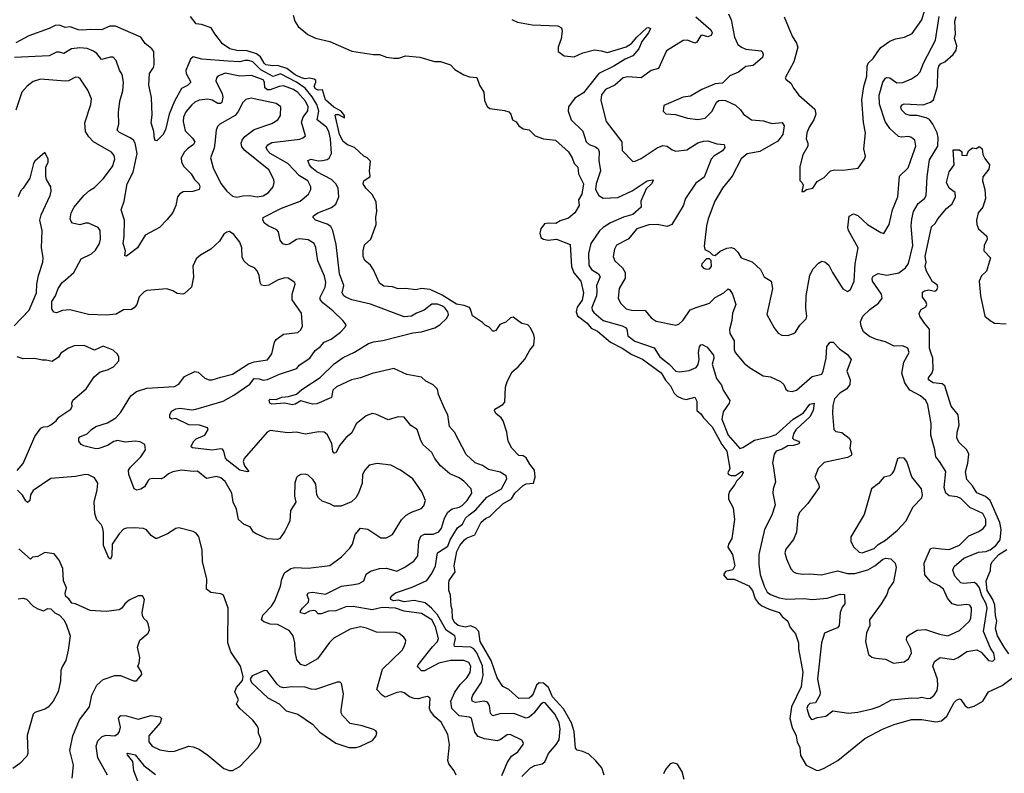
# Model space of a CAD drawing. Extents: x 2133489 to 2292442, y 756223 to 916462.
# Tile 328 of 463: x 2220551 to 2227323, y 896658 to 901845. Entities that reach past the tile are written whole.
import ezdxf

# ---------------------------------------------------------------- set-up
doc = ezdxf.new("R2010")
doc.units = 0

msp = doc.modelspace()

# ---------------------------------------------------------------- linework, layer by layer
at = {"layer": '0CON20XD'}
for points in [[(2225808.6, 901865), (2225865, 901730.8), (2225893.9, 901683.9), (2225902.1, 901655), (2225875.5, 901555), (2225816, 901445), (2225820, 901435), (2225858, 901405), (2225872.4, 901372.4), (2225910, 901325), (2226019.8, 901229.8), (2226026.7, 901195), (2226012.2, 901155), (2225980, 901105), (2225964.5, 901065), (2225959.4, 901025), (2225971.4, 900995), (2225971.4, 900975), (2225938.6, 900915), (2225918, 900835), (2225917, 900737), (2225933, 900723), (2225940, 900705), (2225931.7, 900661.7), (2225945, 900662.5), (2225963, 900677), (2226005.8, 900684.2), (2226035, 900730), (2226085, 900758.8), (2226127.5, 900805), (2226155, 900811.2), (2226215, 900808), (2226317, 900823), (2226362.5, 900885), (2226369.4, 900905), (2226356.9, 900955), (2226367.7, 901065), (2226353.7, 901136.3), (2226343.7, 901293.7), (2226357.3, 901385), (2226376.8, 901455), (2226379.1, 901525), (2226387.1, 901545), (2226422.1, 901577.9), (2226448.8, 901618.8), (2226475, 901654.2), (2226535, 901696.7), (2226575, 901713.1), (2226635.7, 901724.3), (2226690, 901750), (2226756.7, 901843.3), (2226775.3, 901904.7)], [(2221893.6, 901746.4), (2221868.8, 901788.8), (2221802.7, 901812.7), (2221765, 901816.7), (2221726.4, 901866.4)], [(2222432.5, 901875), (2222443.3, 901835), (2222467.3, 901797.3), (2222532.4, 901742.4), (2222585, 901717.8), (2222685, 901694.5), (2222835, 901628.9), (2222985, 901604.4), (2223025, 901604.4), (2223075, 901586.2), (2223125, 901579.6), (2223158.9, 901581.1), (2223205.5, 901595.5), (2223303.6, 901586.4), (2223405, 901558.2), (2223445, 901556.7), (2223515, 901534), (2223545, 901501.2), (2223606.1, 901466.1), (2223645, 901451.2), (2223695.9, 901445.9), (2223713.8, 901395), (2223743.3, 901345), (2223747.7, 901287.7), (2223767, 901247), (2223785, 901233.3), (2223885, 901220), (2223915, 901210), (2223930, 901195), (2223940, 901155), (2223965, 901142.5), (2223983.6, 901113.6), (2224013.6, 901093.6), (2224055, 901087.5), (2224096.4, 901046.4), (2224153.8, 901023.8), (2224235.9, 901015.9), (2224325, 900936.2), (2224352, 900895), (2224363.8, 900855), (2224390.3, 900830.3), (2224393.6, 900785), (2224428, 900715), (2224417.3, 900645), (2224393.5, 900605), (2224398.2, 900565), (2224368.8, 900515), (2224325, 900478.2), (2224269.2, 900460.8), (2224237.6, 900442.4), (2224185, 900444.7), (2224160.5, 900439.5), (2224134.5, 900405), (2224129.6, 900375), (2224136.1, 900346.1), (2224155, 900333.1), (2224185, 900328.2), (2224244, 900334), (2224336.7, 900296.7), (2224345.4, 900145), (2224363.2, 900103.2), (2224410, 900045), (2224429.5, 899965), (2224419.3, 899915), (2224385, 899865.6), (2224378.3, 899835), (2224387.3, 899807.3), (2224453.1, 899755), (2224482.2, 899722.2), (2224525, 899700.7), (2224615, 899625.5), (2224695, 899584.1), (2224761.2, 899541.2), (2224835, 899509.3), (2224963.3, 899415), (2224993.3, 899363.3), (2225026.3, 899325), (2225053.7, 899273.7), (2225073.9, 899253.9), (2225106.7, 899236.7), (2225135, 899230.2), (2225195, 899246.2), (2225208.6, 899218.6), (2225207.5, 899155), (2225235, 899132.7), (2225254.4, 899104.4), (2225315, 899041.8), (2225380.8, 898920.8), (2225415.7, 898875), (2225434.6, 898755), (2225420.6, 898725), (2225426.2, 898715), (2225445, 898707.8), (2225475, 898707.8), (2225515, 898734), (2225525.7, 898735.7), (2225527.8, 898727.8), (2225515, 898703.5), (2225480.3, 898669.7), (2225469.1, 898645), (2225432.9, 898597.1), (2225425.2, 898575), (2225426.2, 898545), (2225458.9, 898485), (2225467.1, 898405), (2225450, 898275), (2225426.2, 898235), (2225422.3, 898215), (2225453.8, 898163.8), (2225469.2, 898085), (2225455, 898057.5), (2225405, 898046.9), (2225391.2, 898025), (2225416.7, 897995), (2225465, 897994.2), (2225565, 897948.8), (2225592.4, 897915), (2225609.2, 897859.2), (2225630.7, 897830.7), (2225655, 897811.6), (2225705, 897786.9), (2225774.8, 897764.8), (2225795, 897737.8), (2225834, 897705), (2225850.3, 897660.3), (2225887.5, 897617.5), (2225907.8, 897555), (2225908.8, 897515), (2225937, 897355), (2225925, 897252.5), (2225859.2, 897115), (2225848.1, 897035), (2225863.4, 896973.4), (2225891.8, 896915), (2225899.5, 896875), (2225916.2, 896835), (2225920.6, 896780.6), (2225961.1, 896715), (2226028.8, 896678.8), (2226045, 896678), (2226085, 896693), (2226179.1, 896745), (2226365, 896896.9), (2226485, 896961.2), (2226565, 896992.7), (2226685, 897029.1), (2226755, 897027.5), (2226851.5, 897011.5), (2226891.3, 897018.7), (2226928.2, 897051.8), (2226978.5, 897145), (2226995, 897161.9), (2227015, 897170), (2227025, 897166), (2227055, 897122.9), (2227075, 897108.9), (2227115, 897119.6), (2227174.6, 897155), (2227215, 897218.9), (2227307.6, 897262.4), (2227399.2, 897330.8)], [(2223935, 901847.1), (2223975, 901827.5), (2224075, 901810), (2224253.6, 901803.6), (2224278.3, 901788.3), (2224282, 901765), (2224275, 901712.5), (2224254.3, 901655), (2224254, 901625), (2224295, 901596), (2224365, 901589.2), (2224425, 901615.7), (2224505, 901638), (2224551.2, 901631.2), (2224595, 901619.6), (2224722.9, 901657.1), (2224760.1, 901679.9), (2224796.7, 901725), (2224865, 901787.7), (2224875, 901791.5), (2224888.9, 901785), (2224876.5, 901755), (2224830.9, 901695), (2224810, 901645), (2224768.6, 901595), (2224715, 901573.4), (2224636.5, 901525), (2224534.6, 901475.4), (2224428.8, 901341.2), (2224370, 901305), (2224326.7, 901245), (2224324.4, 901215), (2224344.6, 901154.6), (2224425, 901077.1), (2224447.1, 901005), (2224467.1, 900985), (2224510.6, 900970.6), (2224529.7, 900955), (2224535.8, 900935), (2224535.4, 900874.6), (2224545.3, 900805), (2224516.9, 900715), (2224512.6, 900675), (2224534.8, 900634.8), (2224565, 900616.4), (2224665, 900621.5), (2224763.5, 900666.5), (2224868, 900735), (2224903.6, 900743.6), (2224908, 900735), (2224896.7, 900715), (2224860.2, 900679.8), (2224824.3, 900595), (2224826.7, 900555), (2224768.1, 900505), (2224704.4, 900485.6), (2224613.9, 900446.1), (2224563.5, 900415), (2224538, 900392), (2224478.4, 900305), (2224463.3, 900235), (2224466.2, 900155), (2224482.9, 900125), (2224533.2, 900095), (2224543.7, 900075), (2224519.5, 900015), (2224519.6, 899979.6), (2224517.6, 899945), (2224485.4, 899865), (2224488.8, 899845), (2224499.5, 899829.5), (2224565, 899774.1), (2224695, 899738.4), (2224717.2, 899727.2), (2224726.2, 899715), (2224735, 899669.4), (2224782.9, 899632.9), (2224915, 899585.5), (2224953.1, 899525), (2225017.3, 899475), (2225064, 899425), (2225088.7, 899421.3), (2225155, 899431.4), (2225205, 899451.4), (2225217.7, 899472.3), (2225225.4, 899505), (2225220.5, 899555), (2225226.9, 899593.1), (2225235, 899606.2), (2225245, 899608.8), (2225280.2, 899590.2), (2225323.3, 899535), (2225324.5, 899515), (2225314.6, 899475), (2225343.2, 899375), (2225378.9, 899328.9), (2225390.5, 899295), (2225435.5, 899224.5), (2225430.9, 899205), (2225389.5, 899145), (2225380, 899095), (2225425, 898985.5), (2225505, 898894.4), (2225525, 898900), (2225605, 898950.6), (2225715.4, 898975.4), (2225755, 898990.5), (2225870.4, 899095), (2225941, 899139), (2225985, 899198.9), (2226015.4, 899205.4), (2226007.7, 899155), (2225985, 899112.2), (2225889.1, 899020.9), (2225872.2, 898995), (2225867.3, 898965), (2225875.3, 898955.3), (2225906.7, 898945), (2225914.3, 898935), (2225910.8, 898925), (2225873.3, 898913.3), (2225835, 898912.8), (2225795, 898889.5), (2225754.6, 898875), (2225741.1, 898855), (2225730, 898795), (2225734.1, 898774.1), (2225748.6, 898665), (2225733.1, 898615), (2225730.9, 898585), (2225746.4, 898505), (2225724.4, 898435), (2225674.6, 898335), (2225634.6, 898165), (2225634.6, 898095), (2225644.6, 898025.4), (2225671.2, 897945), (2225693.3, 897905), (2225715, 897887.7), (2225775.2, 897865.2), (2225825, 897857.4), (2225945, 897861.9), (2226005, 897853.2), (2226105, 897864), (2226195, 897890), (2226225, 897887.5), (2226226.4, 897825), (2226208.5, 897801.5), (2226195.4, 897765), (2226187.1, 897675), (2226175, 897658.1), (2226149.7, 897650.3), (2226087.6, 897622.4), (2226065.6, 897555), (2226039.4, 897305), (2226057.5, 897215), (2226054.1, 897195.9), (2226025, 897142.5), (2225985, 897137.5), (2225971.2, 897125), (2225964.6, 897105), (2225980.7, 897050.7), (2225995, 897030), (2226005, 897027.5), (2226035, 897042), (2226095, 897050), (2226145, 897087.5), (2226251.2, 897071.2), (2226315, 897078.6), (2226415, 897102.5), (2226462.1, 897117.9), (2226547, 897163), (2226685, 897177.5), (2226725, 897175.5), (2226755, 897182.5), (2226795, 897172.7), (2226815, 897175.5), (2226841.9, 897195), (2226861.1, 897228.9), (2226867, 897263), (2226863.3, 897305), (2226831.3, 897395), (2226843.7, 897426.3), (2226881.2, 897455), (2226975, 897442), (2227005, 897453.8), (2227065, 897496.2), (2227135, 897506.9), (2227165, 897492), (2227215, 897434.2), (2227245, 897428.8), (2227257.3, 897442.7), (2227251.4, 897485), (2227228.5, 897518.5), (2227180, 897635), (2227206.2, 897795), (2227198.1, 897825), (2227168.9, 897878.9), (2227153.5, 897935), (2227135, 897960), (2227115, 897971.6), (2227045, 897965.4), (2227025, 897969.6), (2226982.9, 898015), (2226969.6, 898055), (2226979.2, 898080.8), (2227045, 898139.1), (2227145, 898180.6), (2227196, 898185), (2227225, 898196.9), (2227264.7, 898225), (2227295, 898264.6), (2227302.5, 898335), (2227293.6, 898385), (2227225, 898535.3), (2227195, 898562.2), (2227135, 898589.3), (2227105, 898637.3), (2227065, 898679.5), (2227056.3, 898733.7), (2227073.1, 898793.1), (2227079.6, 898855), (2227064.6, 898885), (2227011.9, 898935), (2226997.2, 898965), (2226998.5, 899005), (2227013.9, 899055), (2227004.8, 899125), (2226958.7, 899185), (2226913.8, 899325), (2226895, 899339.6), (2226835, 899346.4), (2226802.5, 899365), (2226801.3, 899378.7), (2226827.1, 899415), (2226833.6, 899436.4), (2226831, 899515), (2226817.8, 899555), (2226809.8, 899585), (2226807.8, 899715), (2226774.2, 899755), (2226742.9, 899805), (2226738.6, 899825), (2226750.8, 899849.2), (2226782.6, 899867.4), (2226790.4, 899885), (2226784.6, 899905), (2226760, 899935), (2226761.2, 899968.8), (2226775, 899978.8), (2226805, 899985.7), (2226845, 899976.8), (2226859.5, 899985), (2226867, 900005), (2226860.6, 900020.6), (2226829.7, 900039.7), (2226787.4, 900115), (2226779.4, 900145), (2226784.8, 900175), (2226779.3, 900215), (2226821.8, 900418.2), (2226847.5, 900442.5), (2226866, 900475), (2226925, 900546.2), (2226963.6, 900576.4), (2226987.9, 900625), (2226986.3, 900656.3), (2226944.4, 900685), (2226925.6, 900725), (2226945, 900796.7), (2226977.5, 900845), (2226971.2, 900948.8), (2227015, 900950), (2227030, 900935), (2227031.7, 900911.7), (2227065, 900910), (2227077, 900943), (2227105, 900962.5), (2227131.7, 900958.3), (2227145, 900970), (2227155, 900970), (2227170, 900955), (2227176.1, 900916.1), (2227189.3, 900889.3), (2227222.5, 900845), (2227217.5, 900815), (2227175.9, 900764.1), (2227172.5, 900735), (2227189.1, 900675), (2227194.3, 900615), (2227175.7, 900554.3), (2227143.4, 900516.6), (2227131.1, 900465), (2227134.6, 900434.6), (2227146.1, 900406.1), (2227202.5, 900355), (2227205.9, 900334.1), (2227185, 900290), (2227183.3, 900255), (2227228.8, 900205), (2227200, 900115), (2227167.2, 900082.8), (2227151.2, 900045), (2227158.9, 899945), (2227190, 899805), (2227225, 899773.3), (2227255, 899756.7), (2227335, 899751.2)], [(2225201.4, 901865), (2225305.6, 901775), (2225314.2, 901755), (2225306.2, 901735), (2225285, 901726), (2225245, 901738.8), (2225235, 901736), (2225208.8, 901691.2), (2225195, 901684.3), (2225145, 901702.9), (2225115, 901701.2), (2225000.5, 901629.5), (2224945, 901509.2), (2224895, 901495.6), (2224826.2, 901443.8), (2224735, 901450.5), (2224702, 901445), (2224645.2, 901394.8), (2224580, 901365), (2224552.1, 901327.9), (2224547.6, 901287.6), (2224584.6, 901144.6), (2224692, 901005), (2224695, 900943.8), (2224768.3, 900868.3), (2224785, 900870), (2224825, 900889.2), (2224935, 900961.9), (2224975, 900978.6), (2225005, 900974.4), (2225038.9, 900948.9), (2225065, 900939.6), (2225140.6, 900949.4), (2225215, 900996.6), (2225255, 901009.4), (2225285, 901010), (2225345, 900991.4), (2225396.2, 900985), (2225401.9, 900965), (2225385, 900941.4), (2225325, 900904.4), (2225308.2, 900885), (2225258.8, 900761.2), (2225201.2, 900718.8), (2225129.5, 900615), (2225115, 900564.3), (2225035.6, 900434.4), (2225005, 900421.1), (2224935, 900434.4), (2224877.8, 900432.2), (2224795, 900405.6), (2224737.1, 900335), (2224656.9, 900293.1), (2224642.2, 900265), (2224633.6, 900215), (2224644.7, 900184.7), (2224697.4, 900137.4), (2224715.4, 900105), (2224716.7, 900065), (2224673.6, 899995), (2224667.9, 899927.9), (2224682.8, 899892.8), (2224722, 899855), (2224760, 899845), (2224852.9, 899842.9), (2224895, 899793.8), (2224929.7, 899769.7), (2225065, 899742.9), (2225085, 899750), (2225115, 899777.1), (2225163.2, 899846.8), (2225204.3, 899864.3), (2225296.1, 899893.9), (2225335, 899932.2), (2225394, 899965), (2225425, 899992.5), (2225435, 899985.6), (2225453.3, 899955), (2225477.5, 899885), (2225454.5, 899825), (2225450, 899775), (2225433.2, 899713.2), (2225434.5, 899684.5), (2225464.3, 899635), (2225464.4, 899575), (2225471.1, 899555), (2225535, 899480), (2225571.1, 899451.1), (2225665, 899393.1), (2225715, 899385.6), (2225785, 899354), (2225807.5, 899335), (2225821.7, 899301.7), (2225835, 899290), (2225865, 899286.2), (2225895, 899296), (2226002, 899388), (2226067.8, 899405), (2226078, 899425), (2226097.5, 899515), (2226103.6, 899595), (2226125, 899625.8), (2226146.2, 899625), (2226189.2, 899579.1), (2226245, 899541.5), (2226270.4, 899505), (2226240.6, 899425), (2226263.3, 899365), (2226261.1, 899335), (2226240.8, 899305), (2226192.5, 899275), (2226155.8, 899235), (2226145, 899190), (2226141.2, 899135), (2226150, 899025), (2226165, 899010), (2226205, 899002.5), (2226257.1, 898965), (2226268.1, 898945), (2226260.5, 898895), (2226274.2, 898855), (2226270, 898845), (2226245, 898832.1), (2226085, 898797.5), (2226043.2, 898756.8), (2226020.6, 898695), (2226047.5, 898645), (2226050.5, 898625), (2225972.5, 898515), (2225915, 898453.8), (2225904.2, 898424.2), (2225893.3, 898316.7), (2225872.4, 898267.6), (2225820.3, 898199.7), (2225814.2, 898175), (2225824.3, 898135), (2225855.8, 898065.8), (2225873.8, 898045), (2225892.5, 898035), (2225935, 898027.5), (2225985, 898030.5), (2226065, 898024.5), (2226175, 898050.3), (2226245, 898032.4), (2226295, 898032.9), (2226385, 898057.8), (2226433.3, 898086.7), (2226485, 898129.6), (2226505, 898138.2), (2226543.8, 898135), (2226571.5, 898105), (2226580.4, 898075), (2226560.7, 897975), (2226527.8, 897925), (2226515, 897888.6), (2226476.7, 897823.2), (2226396.2, 897715), (2226398, 897675), (2226375.8, 897624.2), (2226369.2, 897565), (2226388.8, 897475), (2226412.5, 897457.5), (2226439.3, 897449.3), (2226505, 897443.8), (2226560, 897415), (2226634.3, 897425.7), (2226665, 897446), (2226684.4, 897485), (2226679.5, 897515), (2226651.2, 897575), (2226653.1, 897596.9), (2226668, 897612), (2226725, 897642.9), (2226781.3, 897648.7), (2226876.7, 897615), (2226935, 897603.1), (2227015, 897640.5), (2227083.3, 897705), (2227092.5, 897725), (2227098.2, 897775), (2227096.5, 897796.5), (2227085.3, 897815.3), (2227065, 897820.5), (2227005, 897812.3), (2226964, 897824), (2226933.1, 897863.1), (2226904.4, 897925), (2226875, 897947.7), (2226816.9, 897975), (2226776.4, 898025), (2226772.9, 898105), (2226814.5, 898205.5), (2226835, 898210.4), (2226888, 898202), (2226945, 898197.3), (2227015, 898227.1), (2227078.1, 898291.9), (2227147.4, 898322.6), (2227177.3, 898342.7), (2227196.5, 898365), (2227195.4, 898404.6), (2227175, 898446.7), (2227085, 898486.4), (2227025, 898549.5), (2226999.8, 898559.8), (2226945, 898568.2), (2226921.5, 898585), (2226909.7, 898625), (2226921.2, 898735), (2226878.6, 898805), (2226852.2, 898835), (2226845.4, 898885), (2226818.1, 898985), (2226819.2, 899065), (2226797.5, 899195), (2226782.9, 899222.9), (2226747.3, 899255), (2226673.5, 899295), (2226639.2, 899345), (2226617.9, 899412.1), (2226631.7, 899488.3), (2226668, 899555), (2226660, 899585), (2226625, 899601.2), (2226565, 899598.9), (2226505, 899628.5), (2226443.1, 899643.1), (2226395, 899664.6), (2226355, 899696.9), (2226338.4, 899735), (2226334.7, 899765.3), (2226349.2, 899805), (2226399.1, 899850.9), (2226457, 899893), (2226482.7, 899927.3), (2226479.4, 899955), (2226417.3, 900045), (2226413.8, 900065), (2226420.8, 900079.2), (2226455, 900098.9), (2226515, 900087.3), (2226597.6, 900102.4), (2226643.3, 900136.7), (2226663.9, 900166.1), (2226695, 900290), (2226682.2, 900425), (2226687.6, 900472.4), (2226698.9, 900525), (2226729.7, 900580.3), (2226774.3, 900615), (2226786.3, 900633.7), (2226793.2, 900765), (2226809.7, 900880.3), (2226865.3, 900974.7), (2226868, 901035), (2226860.8, 901065), (2226832.3, 901125), (2226808, 901158), (2226785, 901170), (2226725, 901184.7), (2226675, 901186.2), (2226646.2, 901195), (2226615.7, 901225), (2226612.5, 901245), (2226620.4, 901259.6), (2226634.7, 901265.3), (2226765, 901258.8), (2226815, 901276.5), (2226836, 901294), (2226863.4, 901385), (2226866, 901494), (2226873.9, 901525), (2226885, 901540), (2226915, 901555.6), (2226970.6, 901605), (2226991.9, 901635), (2226996.9, 901665), (2226981.4, 901715), (2226987.5, 901745), (2226983.1, 901835), (2226992.9, 901867.1)], [(2225425.8, 901885), (2225443.6, 901843.6), (2225467.9, 901725), (2225490.6, 901675), (2225515.8, 901655), (2225545, 901642.5), (2225651.2, 901631.2), (2225658.8, 901625), (2225664, 901605), (2225659.2, 901585), (2225595, 901530.6), (2225545, 901523.3), (2225495, 901484.4), (2225435, 901459.4), (2225385, 901408.8), (2225335, 901403.3), (2225242.5, 901365), (2225165, 901319.2), (2225115, 901311.4), (2224982.5, 901255), (2224977.5, 901215), (2224995, 901198), (2225062.1, 901192.1), (2225145, 901167.5), (2225215, 901158.1), (2225265, 901168.1), (2225314.3, 901215), (2225343.1, 901276.9), (2225360.6, 901289.4), (2225385, 901291.9), (2225405, 901288.1), (2225475, 901255.5), (2225509.5, 901225), (2225528.6, 901195), (2225585, 901156.7), (2225668, 901148), (2225725, 901129.4), (2225795, 901137.5), (2225809.4, 901115), (2225800.4, 901055), (2225765, 901009.6), (2225642.1, 900937.9), (2225555, 900922.5), (2225513.6, 900886.4), (2225452.6, 900767.4), (2225385.5, 900685), (2225332.9, 900595), (2225287.1, 900475), (2225275.8, 900425), (2225260, 900285), (2225263.6, 900263.6), (2225295, 900247.5), (2225316.4, 900226.4), (2225335, 900222.5), (2225369.5, 900250.5), (2225415, 900271.2), (2225445, 900276.7), (2225465, 900270), (2225491.2, 900245), (2225513.3, 900205), (2225588.9, 900178.9), (2225645.6, 900125.6), (2225672, 900075), (2225718.8, 900045), (2225730, 899995), (2225688.8, 899815), (2225740, 899725), (2225768.3, 899688.3), (2225793.2, 899673.2), (2225835, 899670.8), (2225873.3, 899685), (2225886.2, 899695), (2225917, 899743), (2225960, 899785), (2225965.6, 899805), (2225958.7, 899858.7), (2225961.2, 899945), (2225985.6, 900085.6), (2226009.2, 900130.8), (2226045, 900168.6), (2226067.5, 900182.5), (2226089.1, 900179.1), (2226116.7, 900155), (2226140.8, 900105), (2226213, 899993), (2226245, 899973.8), (2226265, 899986.7), (2226289.6, 900045), (2226296.8, 900165), (2226318.5, 900275), (2226250.6, 900395), (2226246.9, 900415), (2226257, 900493), (2226285, 900507.5), (2226315, 900497.5), (2226382.5, 900435), (2226475, 900379.2), (2226495, 900373.8), (2226531.5, 900435), (2226553.2, 900536.8), (2226591.2, 900625), (2226602.4, 900767.6), (2226661.1, 900825), (2226693.9, 900916.1), (2226715.3, 900975), (2226708.1, 901015), (2226685, 901033.3), (2226665, 901040.5), (2226615, 901036.5), (2226595, 901041.9), (2226535.7, 901095.7), (2226503.4, 901145), (2226463.7, 901263.7), (2226462.9, 901325), (2226488.4, 901415), (2226505, 901441.9), (2226515, 901446.9), (2226535, 901444.4), (2226585, 901410.4), (2226625, 901412.1), (2226685, 901437.8), (2226725.8, 901465), (2226744.4, 901485), (2226767.5, 901545), (2226849.6, 901705), (2226875, 901867.5)], [(2224005, 896635.6), (2224065, 896696.2), (2224095, 896712.5), (2224145, 896722.7), (2224162.4, 896737.6), (2224187.3, 896795), (2224240.9, 896855), (2224261, 896889), (2224267.5, 896965), (2224260.8, 897005), (2224235, 897062), (2224165, 897142.8), (2224155, 897144.3), (2224135, 897133.2), (2224088, 897072), (2224055.9, 897044.1), (2224035, 897037.2), (2223950.3, 897070.3), (2223853.7, 897066.3), (2223805, 897052.5), (2223789.8, 897069.8), (2223782.4, 897125), (2223768.2, 897148.2), (2223745, 897153.6), (2223685.4, 897145.4), (2223663.6, 897153.6), (2223661.5, 897175), (2223668.5, 897195), (2223727, 897285), (2223739.8, 897330.2), (2223735, 897396.7), (2223695, 897487.1), (2223675.1, 897515.1), (2223655, 897526), (2223541.5, 897531.5), (2223538.8, 897545), (2223548, 897585), (2223544.7, 897605), (2223484, 897644), (2223425, 897747.8), (2223384.1, 897795), (2223340.8, 897830.8), (2223265, 897846.5), (2223195, 897838), (2223155, 897849.7), (2223122, 897845), (2223103.4, 897855), (2223102.2, 897865), (2223115.4, 897885), (2223135, 897899.7), (2223251.7, 897938.3), (2223352, 897985), (2223386, 898034), (2223411, 898085), (2223425, 898175.6), (2223495, 898222.3), (2223512.3, 898265), (2223563.5, 898346.5), (2223597.2, 898372.8), (2223616.6, 898413.4), (2223642.8, 898437.2), (2223687.8, 898472.2), (2223765, 898557.9), (2223865, 898616.2), (2223901.8, 898685), (2223896.2, 898705), (2223855, 898730.7), (2223775, 898749.2), (2223735, 898775.4), (2223685, 898794.6), (2223621.5, 898851.5), (2223540.9, 899005), (2223506.5, 899045), (2223496.2, 899126.2), (2223474.2, 899164.2), (2223432.7, 899265), (2223425, 899301.2), (2223395, 899330.8), (2223345, 899357.1), (2223313.8, 899385), (2223213.5, 899403.5), (2223125, 899443.1), (2222975, 899409.3), (2222895, 899379.1), (2222833.8, 899365), (2222731.1, 899318.9), (2222704.4, 899295), (2222695.9, 899244.1), (2222595, 899201.1), (2222565, 899198.6), (2222485, 899222.5), (2222445, 899199.2), (2222425.3, 899194.7), (2222375, 899206.2), (2222285, 899198.1), (2222272.5, 899205), (2222267.5, 899225), (2222275, 899234), (2222315, 899230), (2222353.7, 899246.3), (2222399.8, 899250.2), (2222455, 899267.1), (2222490.8, 899299.3), (2222617.6, 899382.4), (2222715, 899475.7), (2222775, 899519.1), (2222855, 899557.1), (2222950.8, 899615), (2222985, 899628.7), (2223047.9, 899637.9), (2223255, 899688.5), (2223315, 899697.1), (2223406, 899725), (2223440.8, 899745), (2223489.3, 899790.7), (2223500.4, 899815), (2223495.4, 899835), (2223475, 899861.5), (2223455, 899875.2), (2223424.2, 899885.8), (2223385, 899887.9), (2223334.2, 899845), (2223280, 899825), (2223245, 899803.6), (2223195, 899798.9), (2222965, 899886.5), (2222835, 899917.5), (2222795, 899934), (2222779.6, 899945), (2222770, 899965), (2222780.9, 900015), (2222750.6, 900095), (2222727.7, 900297.7), (2222705.3, 900395), (2222691, 900421), (2222665, 900438.4), (2222586, 900465), (2222568, 900485), (2222572, 900495), (2222601.4, 900515), (2222695, 900553.2), (2222724.8, 900575.2), (2222747.2, 900625), (2222741.1, 900685), (2222726.2, 900715), (2222695, 900744.7), (2222595, 900798.4), (2222561.2, 900825), (2222543.8, 900845), (2222533.3, 900875), (2222555, 900884.6), (2222604.3, 900874.3), (2222635, 900874.8), (2222665, 900881.6), (2222678.8, 900891.2), (2222696.3, 900925), (2222690, 901025), (2222677.2, 901075), (2222661.1, 901105), (2222596.5, 901155), (2222609.6, 901215), (2222595, 901261.9), (2222562.8, 901315), (2222515, 901374.2), (2222456.1, 901413.9), (2222345, 901473.3), (2222295, 901454), (2222210.5, 901500.5), (2222155.3, 901555), (2222125, 901564.6), (2222100, 901565), (2222065, 901555.6), (2221985, 901558.7), (2221805, 901572.4), (2221745, 901589.4), (2221725, 901572), (2221694.7, 901495.3), (2221696.9, 901475), (2221727.5, 901415), (2221705, 901391.1), (2221665, 901372.2), (2221615, 901283.1), (2221580.3, 901195), (2221555, 901086.7), (2221535, 901052.5), (2221495, 901010), (2221485, 901013.3), (2221478, 901025), (2221473.3, 901075), (2221455.9, 901135), (2221462.9, 901187.1), (2221458.3, 901308.3), (2221440, 901395), (2221444.5, 901475), (2221470.9, 901515), (2221476, 901534), (2221472.9, 901625), (2221460, 901645), (2221415, 901680), (2221384.5, 901724.5), (2221210.2, 901800.2), (2221170.7, 901799.3), (2221115, 901773.9), (2221035, 901778.2), (2220985, 901772), (2220955, 901775.4), (2220897.5, 901795), (2220865, 901791.5), (2220825, 901806.2), (2220795, 901805.3), (2220755, 901784.6), (2220615, 901732.9), (2220525, 901685.2)], [(2224571.4, 896645), (2224554.5, 896695), (2224514.7, 896744.7), (2224465, 896789.2), (2224425, 896808), (2224385, 896816.7), (2224375, 896830), (2224364.7, 896944.7), (2224347.3, 897005), (2224292.4, 897102.4), (2224215, 897183.2), (2224188.6, 897248.6), (2224155, 897277.6), (2224125, 897280.7), (2224104.6, 897265), (2224082.7, 897205), (2224072.2, 897187.8), (2224055, 897175.7), (2223985, 897172), (2223915.4, 897235.4), (2223873.8, 897255), (2223835.4, 897315.4), (2223792.9, 897435), (2223718.5, 897565), (2223708.8, 897635), (2223687.9, 897657.9), (2223655, 897674), (2223615, 897664.3), (2223568, 897675), (2223542.5, 897695), (2223528.8, 897725), (2223526.7, 897785), (2223519.3, 897809.3), (2223513.8, 897885), (2223503.8, 897915), (2223502.5, 897965), (2223506.2, 897985), (2223546.1, 898043.9), (2223540, 898085), (2223557.9, 898185), (2223578.2, 898225), (2223609.6, 898265), (2223625, 898277.1), (2223681.1, 898298.9), (2223725, 898385.5), (2223755, 898412.5), (2223785.8, 898425), (2223805.7, 898445), (2223875, 898511.5), (2223933.9, 898546.1), (2223956.4, 898585), (2224015, 898638.9), (2224035, 898649.5), (2224085, 898653.8), (2224095.7, 898695), (2224092, 898745), (2224058.8, 898785), (2224035, 898830), (2224015, 898843.8), (2223983.3, 898845), (2223936.7, 898895), (2223911.2, 898945), (2223900.8, 899005), (2223875.7, 899085), (2223862.5, 899105), (2223826.2, 899135), (2223817.5, 899155), (2223820, 899165), (2223874.1, 899195.9), (2223887.5, 899212.5), (2223892, 899315), (2223903.8, 899355), (2223938.8, 899421.2), (2223980, 899455), (2224025, 899507.5), (2224060.4, 899569.6), (2224088, 899605), (2224092.5, 899655), (2224087.5, 899675), (2224064, 899725), (2224045, 899744.2), (2224004.6, 899754.6), (2223945, 899797.1), (2223927.9, 899792.1), (2223895, 899764), (2223854.2, 899745.8), (2223825, 899706.7), (2223815, 899700), (2223805, 899702), (2223779.1, 899729.1), (2223751.9, 899741.9), (2223735, 899760), (2223665, 899806.7), (2223652.7, 899852.7), (2223643.8, 899863.8), (2223607.6, 899877.6), (2223555, 899886.6), (2223457.9, 899947.9), (2223375, 899987.1), (2223315, 899994), (2223275, 899985.5), (2223205, 899995.6), (2223155, 899991.9), (2223115, 900005.8), (2223055, 900011.1), (2223025, 900032), (2222985, 900123.3), (2222963.3, 900155), (2222925, 900187.5), (2222913.3, 900215), (2222913.3, 900255), (2222923.3, 900295), (2222965.9, 900334.1), (2223002.5, 900435), (2223000, 900485), (2223008.6, 900525), (2223002.3, 900592.3), (2222975, 900642.5), (2222932.5, 900685), (2222912.5, 900715), (2222917.5, 900735), (2222962.5, 900765), (2222957.5, 900805), (2222965, 900870), (2222940, 900895), (2222917.5, 900905), (2222853.3, 900965), (2222805, 900984), (2222775, 901006.2), (2222751.6, 901055), (2222722, 901188), (2222726.7, 901193.3), (2222745, 901193.3), (2222785, 901170), (2222786.2, 901185), (2222762.5, 901215), (2222711.7, 901241.7), (2222655, 901293.8), (2222633, 901363), (2222605, 901359.4), (2222585, 901368.9), (2222575.6, 901385), (2222588.6, 901415), (2222587, 901427), (2222575.6, 901435.6), (2222545, 901441.4), (2222515, 901438.9), (2222490, 901445), (2222445, 901466.2), (2222388.3, 901508.3), (2222325, 901529.4), (2222292.5, 901527.5), (2222245, 901534.7), (2222232.9, 901545), (2222208.2, 901588.2), (2222180.5, 901610.5), (2222115, 901630), (2222045, 901633.2), (2221996, 901645), (2221945, 901678), (2221893.6, 901746.4)], [(2222465, 901343.8), (2222435, 901365.2), (2222365, 901388.9), (2222335, 901384), (2222275, 901361.5), (2222255, 901362), (2222236.7, 901376.7), (2222234.7, 901415), (2222225, 901432), (2222145, 901460.8), (2222065, 901456.9), (2221965, 901475.7), (2221914.4, 901455), (2221904.4, 901445), (2221900, 901425), (2221944.4, 901334.4), (2221948.2, 901311.8), (2221942.2, 901275), (2221932.3, 901267.7), (2221915, 901268.4), (2221875, 901291.4), (2221845, 901298.1), (2221785, 901290.4), (2221755, 901276.4), (2221735, 901259.1), (2221695, 901210.4), (2221677.3, 901175), (2221675.4, 901145), (2221688.9, 901078.9), (2221739.7, 901029.7), (2221755.6, 901005), (2221746.7, 900985), (2221705, 900956.9), (2221685.4, 900935), (2221662.1, 900895), (2221664.6, 900865), (2221681.2, 900835), (2221729.6, 900785), (2221752.5, 900745), (2221785, 900712), (2221790, 900695), (2221784.6, 900675.4), (2221741.8, 900661.8), (2221675, 900660), (2221653, 900647), (2221636.7, 900625), (2221625.8, 900565), (2221605, 900517.5), (2221565, 900468.8), (2221512.5, 900415), (2221415, 900362.5), (2221362, 900275), (2221295, 900223.3), (2221285, 900217.5), (2221275, 900220), (2221278.8, 900255), (2221262.1, 900305), (2221270.3, 900355), (2221272.7, 900465), (2221248.6, 900535), (2221268.8, 900595), (2221289.5, 900715), (2221331.6, 900795), (2221358.2, 900925), (2221345.3, 900995.3), (2221333.5, 901015), (2221310.8, 901030.8), (2221238.5, 901068.5), (2221222.5, 901085), (2221232.9, 901125), (2221231.9, 901208.1), (2221240, 901285), (2221260.9, 901355), (2221266.2, 901415), (2221256.6, 901466.6), (2221236.8, 901496.8), (2221215, 901563.8), (2221195, 901585.8), (2221175, 901587.1), (2221115, 901570), (2221081.2, 901611.2), (2221058.4, 901628.4), (2221015.8, 901645.8), (2220965, 901651.6), (2220908, 901645), (2220855, 901613.1), (2220825, 901622.1), (2220805, 901621.2), (2220755, 901596.2), (2220515, 901584.5)], [(2220865.4, 900054.6), (2220924.4, 900105), (2220975, 900200), (2221045, 900232.5), (2221072, 900258), (2221099.4, 900305), (2221107.8, 900335), (2221104, 900395), (2221091.2, 900415), (2221025, 900444.4), (2221005, 900444.4), (2220965, 900431.9), (2220915, 900444.3), (2220904.3, 900455), (2220898.1, 900475), (2220904.5, 900515), (2220926.4, 900555), (2220993.3, 900635), (2221031.1, 900668.9), (2221065, 900689.2), (2221125, 900748.9), (2221190, 900835), (2221206.2, 900885), (2221200.9, 900910.9), (2221182.8, 900932.8), (2221059.4, 901005), (2221027.7, 901037.7), (2221004.4, 901075), (2221000, 901135), (2221040.7, 901260.7), (2221045, 901300), (2221020.7, 901360.7), (2220968.8, 901435), (2220955, 901446), (2220935, 901448.6), (2220886.7, 901425), (2220865, 901422.2), (2220695.5, 901434.5), (2220645, 901418.5), (2220602.6, 901387.4), (2220566.5, 901345), (2220525, 901222)], [(2223868.3, 896641.7), (2223906.2, 896735), (2223934.7, 896775.3), (2223976.9, 896805), (2224014, 896855), (2224015.7, 896865.7), (2224003.8, 896885), (2223925, 896924.2), (2223905, 896922.5), (2223855, 896888.1), (2223835, 896882.2), (2223747.5, 896895), (2223705, 896911.1), (2223680.7, 896940.7), (2223657.9, 897037.9), (2223645, 897045.3), (2223575, 897053.2), (2223523, 897105), (2223517.5, 897155), (2223544.4, 897215.6), (2223579.9, 897270.1), (2223626.2, 897315), (2223649, 897351), (2223653.4, 897395), (2223640.3, 897420.3), (2223605, 897433.4), (2223515, 897435.2), (2223433.7, 897416.3), (2223335, 897363.9), (2223315, 897363.5), (2223294.2, 897385), (2223287.5, 897395), (2223292.2, 897405), (2223391.5, 897528.5), (2223425.4, 897565), (2223432, 897585), (2223411.2, 897665), (2223385, 897714), (2223315, 897758.2), (2223195, 897774.3), (2223135, 897794.7), (2223045, 897799.8), (2222975, 897782.6), (2222845, 897806.7), (2222795, 897804.7), (2222725, 897776), (2222675, 897774.6), (2222625, 897755.4), (2222605, 897755.7), (2222585.4, 897775.4), (2222575, 897777.9), (2222545, 897772.8), (2222510, 897755), (2222481.9, 897761.9), (2222481.8, 897775), (2222495.3, 897795), (2222536.5, 897835), (2222538.8, 897855), (2222528, 897885), (2222535, 897899.6), (2222565, 897903.5), (2222655, 897890.4), (2222765, 897946.2), (2222848.5, 897958.5), (2222885, 897965.4), (2222917.3, 897982.7), (2222935, 898027.5), (2222965, 898049.5), (2223025, 898066.7), (2223075, 898070), (2223145, 898048.1), (2223195, 898073.5), (2223261.4, 898118.6), (2223290, 898155), (2223296.6, 898255), (2223311, 898289), (2223335, 898303.4), (2223395, 898303.2), (2223435, 898318.9), (2223452.3, 898345), (2223473.6, 898415), (2223495.9, 898455), (2223525, 898478.4), (2223575, 898490.5), (2223595, 898501.6), (2223629.2, 898535), (2223660.5, 898585), (2223655.7, 898615), (2223605, 898668.8), (2223575, 898690.8), (2223509.1, 898719.1), (2223445, 898774.3), (2223407.5, 898825), (2223386.9, 898865), (2223325, 898920.8), (2223308.1, 898955), (2223284.2, 899025), (2223242.4, 899052.4), (2223195, 899110), (2223155, 899112.5), (2223085, 899090.8), (2222999.7, 899129.7), (2222975, 899134.2), (2222935, 899118), (2222865, 899064.2), (2222835, 899000.8), (2222793.6, 898966.4), (2222753, 898917), (2222725, 898862.5), (2222715, 898861.5), (2222705, 898872.5), (2222698.2, 898928.2), (2222665, 898989.2), (2222645, 899005.6), (2222607.8, 899007.8), (2222515, 898992.7), (2222455.3, 899005.3), (2222395, 899001.9), (2222275, 899016.4), (2222252.5, 899005), (2222094, 898825), (2222089.2, 898805), (2222096.7, 898775), (2222126.7, 898735), (2222115, 898732.5), (2222065, 898743.3), (2221981.2, 898811.2), (2221967.5, 898827.5), (2221954.6, 898874.6), (2221945, 898887.8), (2221935, 898891.5), (2221875, 898881.6), (2221738.9, 898898.9), (2221731.2, 898905), (2221732, 898915), (2221748.5, 898945), (2221765, 898959.1), (2221824, 898985), (2221848, 899025), (2221843.8, 899035), (2221787.5, 899055), (2221715, 899056.7), (2221625, 899099.4), (2221594.3, 899094.3), (2221583.7, 899103.7), (2221583.8, 899125), (2221595, 899150.6), (2221625, 899166.6), (2221655, 899170.2), (2221735, 899160.4), (2221763.3, 899163.3), (2221951.5, 899218.5), (2222025, 899260), (2222134.4, 899335.6), (2222165, 899375.4), (2222198.2, 899371.8), (2222225, 899364.7), (2222255, 899367.6), (2222338, 899405), (2222456.4, 899443.6), (2222473, 899467), (2222546.7, 899515), (2222583.3, 899566.8), (2222619.5, 899595), (2222645, 899624.6), (2222692.5, 899645), (2222757, 899693), (2222790.5, 899729.5), (2222795.9, 899744.1), (2222774, 899775), (2222705, 899841.5), (2222636.4, 899895), (2222618.2, 899918.2), (2222617.7, 899935), (2222652.8, 900005), (2222656.9, 900036.9), (2222648.5, 900078.5), (2222601.5, 900185), (2222587.2, 900277.2), (2222577.1, 900305), (2222535, 900330), (2222475, 900337.1), (2222455, 900331.5), (2222405, 900300), (2222384.3, 900295.7), (2222361.5, 900301.5), (2222343, 900327), (2222332.2, 900385), (2222318.7, 900398.7), (2222261.2, 900425), (2222235.5, 900445.5), (2222224.4, 900465), (2222226.8, 900483.2), (2222351.7, 900548.3), (2222480.6, 900595), (2222536.9, 900643.1), (2222553.1, 900675), (2222554.4, 900695), (2222533.5, 900735), (2222475, 900770), (2222395, 900855.8), (2222273.8, 900925), (2222254.6, 900945), (2222246.7, 900965), (2222256.9, 900983.1), (2222285, 900998.5), (2222477, 901023), (2222499.3, 901030.7), (2222516, 901045), (2222488.8, 901138.8), (2222500.8, 901175), (2222532.1, 901217.9), (2222536.1, 901245), (2222517.8, 901285), (2222465, 901343.8)], [(2222045, 900624.4), (2222085, 900633.6), (2222135, 900634.5), (2222185, 900626.5), (2222225, 900632.1), (2222261.4, 900655), (2222294.2, 900695), (2222302.5, 900725), (2222300, 900745), (2222265, 900810.6), (2222100.4, 900945), (2222079.6, 900969.6), (2222073.8, 900995), (2222080.4, 901015), (2222099.6, 901040.4), (2222165, 901088.9), (2222285, 901129.5), (2222327.1, 901155), (2222345.6, 901185), (2222347.5, 901245), (2222315, 901268.2), (2222165, 901300.5), (2222144.3, 901304.3), (2222106.2, 901295), (2222085.7, 901275), (2222055, 901212), (2222033.5, 901186.5), (2221928, 901125), (2221911.1, 901108.9), (2221901.9, 901085), (2221893.3, 900995), (2221889.5, 900960.5), (2221864.5, 900895), (2221882.7, 900825), (2221935, 900718), (2221975, 900664.2), (2222015, 900629.2), (2222045, 900624.4)], [(2220512.6, 899737.4), (2220616.5, 899845), (2220666.9, 899965), (2220668.9, 900025), (2220679.6, 900085), (2220711.4, 900175), (2220712.3, 900207.7), (2220700.8, 900275), (2220705.8, 900395), (2220690, 900465), (2220699.1, 900500.9), (2220760.8, 900635), (2220768, 900665), (2220766.2, 900695), (2220736.7, 900745), (2220731.7, 900768.3), (2220730.5, 900829.5), (2220746.2, 900865), (2220746.2, 900886.2), (2220725, 900930), (2220655, 900870), (2220646.2, 900855), (2220621.2, 900755), (2220575.8, 900684.2), (2220556.7, 900665), (2220540, 900625)], [(2223552.5, 896645), (2223540, 896675), (2223503.9, 896723.9), (2223496.2, 896745), (2223506.7, 896855), (2223495.6, 896925), (2223449.2, 897009.2), (2223406, 897046), (2223375.6, 897085), (2223368.9, 897105), (2223373.8, 897175), (2223355, 897187.5), (2223325, 897180), (2223295, 897171.1), (2223265, 897172.2), (2223233.2, 897183.2), (2223195, 897212.5), (2223175, 897219.4), (2223145, 897214.4), (2223065, 897182.9), (2223043.8, 897195), (2223006.7, 897235), (2223045.8, 897375), (2223182.9, 897505), (2223194.3, 897525), (2223205.8, 897555), (2223206, 897575), (2223194, 897595), (2223160.7, 897620.7), (2223135, 897627.8), (2223005, 897628.9), (2222936.7, 897656.7), (2222895, 897665.5), (2222825, 897650.5), (2222711.5, 897588.5), (2222682.1, 897557.9), (2222599.4, 897445), (2222515, 897398.6), (2222485, 897407.1), (2222458.3, 897438.3), (2222445.4, 897495), (2222443.9, 897555), (2222432.7, 897605), (2222405, 897641.5), (2222325, 897683.2), (2222274.1, 897684.1), (2222229.4, 897699.4), (2222214.6, 897715), (2222223.4, 897746.6), (2222282.1, 897807.9), (2222306.9, 897845), (2222343.9, 897946.1), (2222353.2, 897995), (2222373.1, 898036.9), (2222415, 898066.4), (2222444.6, 898075.4), (2222535, 898070.9), (2222685, 898087.1), (2222765, 898147.5), (2222822.4, 898207.6), (2222840, 898235), (2222857.6, 898302.4), (2222895, 898344.2), (2222945, 898339.2), (2223035, 898278), (2223075, 898278.6), (2223115, 898302), (2223177.6, 898402.4), (2223209.4, 898435), (2223245, 898455.5), (2223315, 898480.8), (2223331.7, 898498.3), (2223342.5, 898535), (2223316.7, 898595), (2223255, 898684), (2223170, 898745), (2223105, 898777.8), (2223010.9, 898789.1), (2222955, 898778), (2222925, 898743.3), (2222910, 898715), (2222905.6, 898655), (2222880.5, 898585), (2222862.9, 898555), (2222833.2, 898526.8), (2222762.6, 898497.4), (2222715, 898496.5), (2222685, 898513.6), (2222631.1, 898531.1), (2222605.8, 898555), (2222595.7, 898575), (2222587.9, 898647.9), (2222568.7, 898678.7), (2222535, 898708.8), (2222515, 898716.7), (2222485, 898713.8), (2222465, 898703.8), (2222455.8, 898694.2), (2222442.5, 898655), (2222440.8, 898565), (2222450, 898525), (2222413.7, 898466.3), (2222409.4, 898395), (2222394.4, 898365.6), (2222375.8, 898325), (2222340, 898275), (2222325, 898266), (2222255, 898271.4), (2222177.5, 898305), (2222158.3, 898318.3), (2222137.5, 898355), (2222095, 898370), (2222056, 898405), (2222042.9, 898475), (2222020.5, 898525), (2222010, 898585), (2221965, 898665.6), (2221935, 898690.5), (2221905, 898700.9), (2221835, 898686.9), (2221775, 898737.5), (2221744.5, 898734.5), (2221665, 898744.4), (2221605, 898733.5), (2221575, 898720), (2221545, 898693.6), (2221525.3, 898684.7), (2221465, 898686.9), (2221445, 898681.8), (2221435, 898674.3), (2221410.2, 898629.8), (2221385, 898612.7), (2221357.5, 898607.5), (2221337.5, 898615), (2221300.8, 898715), (2221300.6, 898745), (2221313.1, 898765), (2221383.6, 898835), (2221416, 898884), (2221411.7, 898921.7), (2221378.8, 898938.8), (2221345, 898944.7), (2221277.6, 898937.6), (2221225, 898948), (2221199.1, 898940.9), (2221155, 898914.7), (2221095, 898892.4), (2221075, 898890.8), (2220992, 898912), (2220975, 898921.4), (2220957.5, 898945), (2220958, 898965), (2220965, 898973.8), (2221015.4, 898994.6), (2221044.7, 899025.3), (2221074.6, 899045.4), (2221155, 899069.6), (2221213.1, 899105), (2221246.5, 899143.5), (2221315.7, 899255), (2221355, 899286.2), (2221425, 899308.5), (2221615, 899320.6), (2221645, 899335.7), (2221685, 899388.6), (2221755, 899424.3), (2221779.1, 899419.1), (2221825, 899378), (2221855, 899365.7), (2221875.9, 899365.9), (2221934.3, 899384.3), (2222015, 899404.5), (2222125, 899476.1), (2222165, 899489.6), (2222255, 899504.5), (2222286.5, 899545), (2222303.7, 899626.3), (2222315, 899644.2), (2222365, 899679.4), (2222465, 899691.2), (2222485, 899711.2), (2222496.9, 899735), (2222490.6, 899825), (2222424.2, 899915.8), (2222424.2, 899955), (2222446.7, 900025), (2222443.3, 900035), (2222396.8, 900066.8), (2222375, 900068.6), (2222325, 900051.4), (2222265, 900017.1), (2222235, 900012.9), (2222215, 900018), (2222204.4, 900035), (2222197.8, 900085), (2222185.4, 900115.4), (2222168, 900135), (2222125, 900155.6), (2222092.5, 900185), (2222080.3, 900210.3), (2222080, 900275), (2222065, 900313.8), (2222025, 900366.2), (2221995, 900386), (2221975, 900382), (2221955, 900368.8), (2221925, 900321.2), (2221865, 900266.2), (2221793.8, 900225), (2221765, 900200), (2221741.1, 900148.9), (2221747.5, 900075), (2221734, 900005), (2221685, 899961.2), (2221673.9, 899956.1), (2221635, 899960), (2221605, 899978), (2221562.3, 899992.3), (2221425, 899980.8), (2221408.3, 899971.7), (2221373.7, 899936.3), (2221355.9, 899884.1), (2221339.3, 899860.7), (2221319.3, 899850.7), (2221265, 899847.5), (2221215, 899818.2), (2221145, 899810.4), (2221025, 899816.7), (2220895, 899847.8), (2220845, 899844.4), (2220805, 899827.5), (2220785, 899832), (2220771.5, 899855), (2220773.3, 899905), (2220796.7, 899943.3), (2220815.6, 899995), (2220842.5, 900035), (2220865.4, 900054.6)], [(2225275, 900126.7), (2225295, 900130), (2225308.8, 900145), (2225307, 900187), (2225295, 900200), (2225275, 900200), (2225243.3, 900165), (2225240.7, 900150.7), (2225255, 900133.8), (2225275, 900126.7)], [(2220535, 898742.5), (2220575, 898790), (2220654.3, 898975), (2220697.3, 899032.7), (2220715, 899042), (2220745, 899044.3), (2220765, 899055.6), (2220801.4, 899085), (2220820.2, 899109.8), (2220902.5, 899165), (2220911.2, 899185), (2220909.2, 899205), (2220915.8, 899225), (2221008.8, 899305), (2221062.4, 899387.6), (2221105, 899422), (2221155, 899435.7), (2221195.4, 899454.6), (2221232.7, 899497.3), (2221232.9, 899522.9), (2221225, 899543.3), (2221195, 899570), (2221125, 899597.1), (2221065, 899570.6), (2220995, 899603.1), (2220925, 899600.6), (2220886.2, 899585), (2220835, 899549.2), (2220817.9, 899522.1), (2220775, 899491.4), (2220732.3, 899502.3), (2220705, 899501.5), (2220655, 899511.8), (2220575, 899511.1), (2220535, 899525.5)], [(2226345, 898174.4), (2226428.1, 898205), (2226456.3, 898233.6), (2226506.7, 898263.3), (2226589.3, 898330.7), (2226645, 898394.2), (2226697, 898493), (2226755.8, 898555), (2226760.8, 898575), (2226752.9, 898615), (2226687.9, 898697.9), (2226652, 898805), (2226635, 898826.2), (2226605, 898830), (2226588.3, 898821.7), (2226565.8, 898745), (2226550.3, 898719.7), (2226535, 898704.2), (2226493.8, 898695), (2226457.6, 898652.4), (2226410, 898615), (2226360.3, 898439.7), (2226268.8, 898285), (2226268.8, 898255), (2226285, 898216.7), (2226325, 898180), (2226345, 898174.4)], [(2221154.6, 896644.6), (2221088.1, 896765), (2221076.2, 896845), (2221089.6, 896880.4), (2221117.9, 896912.1), (2221145, 896920.4), (2221205, 896915.6), (2221227.7, 896932.3), (2221237.1, 896945), (2221243.8, 896975), (2221231.9, 897038.1), (2221247.5, 897055), (2221285.5, 897054.5), (2221365, 897031.1), (2221455, 897056.2), (2221515.5, 897045.5), (2221527.1, 897035), (2221517.5, 897005), (2221440.5, 896915), (2221440, 896875), (2221462, 896845), (2221515, 896818.5), (2221585, 896807.1), (2221615, 896809.2), (2221715, 896845.6), (2221745, 896841.1), (2221785, 896824.5), (2221845, 896783.1), (2221955, 896691.2), (2221995, 896676.7), (2222015, 896676.7), (2222065, 896703.8), (2222189.2, 896835), (2222209.2, 896875), (2222210.8, 896895), (2222194.2, 896935), (2222192.9, 896965), (2222183.6, 896983.6), (2222155, 897024.2), (2222065.7, 897105), (2222043.3, 897135), (2222057, 897163), (2222031.7, 897218.3), (2222041.7, 897248.3), (2222084.2, 897295.8), (2222089.2, 897325), (2222068.9, 897395), (2222003.5, 897495), (2221982.9, 897555), (2221984.3, 897795), (2221953, 897883), (2221935, 897892.5), (2221865, 897902), (2221836.2, 897925), (2221838, 897995), (2221808, 898115), (2221807.1, 898195), (2221782.5, 898285), (2221765, 898310), (2221745, 898322.5), (2221645, 898348), (2221625, 898343.8), (2221567.5, 898305), (2221495, 898274.2), (2221484.3, 898274.3), (2221456, 898295), (2221422.5, 898332.5), (2221402.7, 898342.7), (2221341.5, 898348.5), (2221285, 898345.7), (2221265, 898338.1), (2221235, 898306.5), (2221187.6, 898235), (2221184.5, 898155.5), (2221175, 898131.2), (2221165, 898138), (2221127.2, 898225), (2221127.7, 898317.7), (2221120.9, 898350.9), (2221111.1, 898371.1), (2221082.7, 898402.7), (2221068.8, 898445), (2221062.9, 898525), (2221085, 898610), (2221088, 898655), (2221065, 898691.2), (2221025, 898713.3), (2221005, 898713.8), (2220935, 898700), (2220765, 898687.5), (2220643.3, 898605), (2220626.1, 898573.9), (2220620, 898535), (2220605, 898522), (2220592.4, 898532.4), (2220571.7, 898571.7), (2220536.8, 898606.8)], [(2220912, 896625), (2220922, 896715), (2220896.9, 896815), (2220917.1, 896915), (2220963, 897027), (2221030.6, 897115), (2221047.1, 897195), (2221080.8, 897265), (2221125, 897302.5), (2221205, 897331.4), (2221245, 897331.9), (2221335, 897293.3), (2221355, 897293.3), (2221391.7, 897338.3), (2221390, 897355), (2221363.8, 897395), (2221373, 897417), (2221376.7, 897455), (2221362.5, 897525), (2221377.5, 897575), (2221435, 897622.5), (2221443.3, 897645), (2221435, 897690), (2221426.7, 897705), (2221405, 897722.5), (2221396, 897745), (2221394.2, 897765), (2221410, 897855), (2221395, 897880), (2221365, 897880), (2221305, 897849.2), (2221274.6, 897825.4), (2221254.4, 897795.6), (2221235, 897784), (2221145, 897770.8), (2221035, 897778), (2220935, 897823.8), (2220909.3, 897829.3), (2220889.3, 897859.3), (2220867.5, 897875), (2220863.8, 897895), (2220872.5, 897935), (2220852.3, 897982.3), (2220847, 898067), (2220822.5, 898125), (2220788.8, 898168.8), (2220725, 898177.5), (2220675, 898150), (2220640, 898145), (2220625, 898132.5), (2220545, 898203.3)], [(2227355, 897480.5), (2227321.9, 897525), (2227277.4, 897605), (2227262.5, 897655), (2227271.4, 897705), (2227262, 897745), (2227257.9, 897815), (2227244.8, 897855), (2227205.3, 897915), (2227197.9, 897982.1), (2227227.3, 898052.7), (2227231.4, 898095), (2227242.7, 898115), (2227285, 898164.3), (2227340.9, 898199.1)], [(2220540.5, 897859.5), (2220575, 897863.8), (2220597.3, 897857.3), (2220645, 897808.8), (2220675, 897788.8), (2220715, 897776.7), (2220745, 897791.2), (2220765, 897788.8), (2220793.3, 897763.3), (2220825, 897746), (2220855, 897713.8), (2220870.8, 897685), (2220898, 897605), (2220885.7, 897505), (2220868.6, 897435), (2220844.6, 897395.4), (2220834.4, 897365), (2220831.4, 897295), (2220815, 897217.5), (2220782, 897155), (2220746.8, 897113.2), (2220725, 897100), (2220655, 897076), (2220643.3, 897065), (2220601.7, 896918.3), (2220606.2, 896795), (2220600, 896775), (2220553.3, 896725), (2220505, 896690)], [(2222865, 896836), (2222895, 896844.2), (2222977, 896883), (2223002.5, 896915), (2223008.3, 896938.3), (2223000.9, 896950.9), (2222985, 896960), (2222907.5, 896985), (2222825, 897000), (2222772, 897055), (2222762.5, 897075), (2222762.7, 897092.7), (2222777.5, 897205), (2222765.7, 897275.7), (2222755.9, 897285.9), (2222735, 897285.8), (2222585, 897234.4), (2222555, 897236.7), (2222515, 897250.6), (2222425, 897253.6), (2222365, 897245.5), (2222343.2, 897253.2), (2222322.4, 897272.4), (2222253.9, 897363.9), (2222234.2, 897365.8), (2222151.2, 897328.8), (2222136.7, 897305), (2222145, 897282.5), (2222257.2, 897177.2), (2222335, 897135.6), (2222385, 897087.5), (2222464.1, 897065.9), (2222565.6, 896995.6), (2222615, 896940), (2222726.7, 896865), (2222815, 896836.2), (2222865, 896836)], [(2221374.3, 896575), (2221336.5, 896675), (2221329.6, 896739.6), (2221293.3, 896785), (2221290, 896795), (2221295, 896796.7), (2221345, 896784.4), (2221405, 896710.8), (2221485, 896650.6)], [(2225121.3, 896615), (2225106.9, 896666.9), (2225075, 896720), (2225045, 896730.6), (2225025, 896722.9), (2224992, 896685), (2224980, 896655)]]:
    msp.add_lwpolyline(points, dxfattribs=at)

doc.saveas('drawing.dxf')
